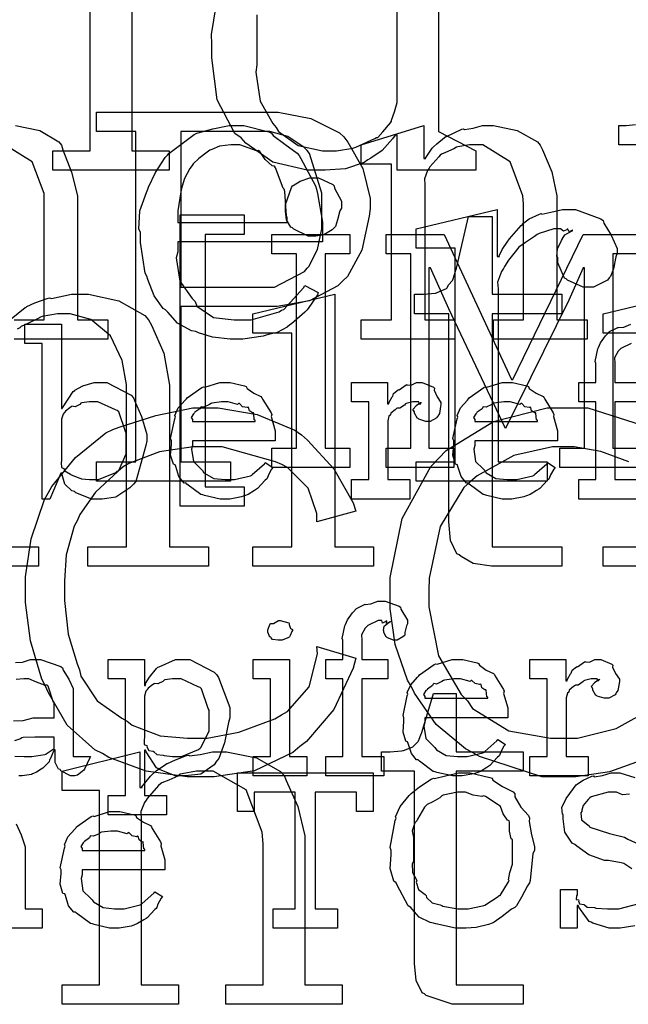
# Model space of a CAD drawing. Extents: x 0 to 8.5, y 0 to 11.
# Tile 305 of 379: x 3.5 to 3.9, y 7.8 to 8.5. Entities that reach past the tile are written whole.
import ezdxf

# ---------------------------------------------------------------- set-up
doc = ezdxf.new("R2010")
doc.units = 0
doc.layers.get('0').update_dxf_attribs({"linetype": 'CONTINUOUS'})

msp = doc.modelspace()

# ---------------------------------------------------------------- linework, layer by layer
at = {"color": 0}
for points in [[(3.78049, 8.65593), (3.78049, 8.41982), (3.80718, 8.40593), (3.80718, 8.39204), (3.75097, 8.39204), (3.75097, 8.41721), (3.74946, 8.41721), (3.74756, 8.41456), (3.74024, 8.40614), (3.73215, 8.40067), (3.72993, 8.39942), (3.72732, 8.39757), (3.71386, 8.39296), (3.69938, 8.39204), (3.69456, 8.39204), (3.69456, 8.39204), (3.68642, 8.39204), (3.66206, 8.39785), (3.64268, 8.4114), (3.63921, 8.41525), (3.63482, 8.41835), (3.62218, 8.44249), (3.61838, 8.47239), (3.61838, 8.48232), (3.618, 8.48904), (3.62304, 8.52012)], [(3.6505, 8.50325), (3.6505, 8.49729), (3.6505, 8.46733), (3.64979, 8.46218), (3.65289, 8.44146), (3.66206, 8.42546), (3.66439, 8.42264), (3.66596, 8.41965), (3.67996, 8.40978), (3.69738, 8.40593), (3.70324, 8.40593), (3.70324, 8.40593), (3.70757, 8.40593), (3.71913, 8.40793), (3.7206, 8.40831), (3.72125, 8.40858), (3.73486, 8.41471), (3.736, 8.41547), (3.73714, 8.41547), (3.74072, 8.4196), (3.74615, 8.42606), (3.74685, 8.42719), (3.7469, 8.42779), (3.74897, 8.43375), (3.75097, 8.4406), (3.75097, 8.44282), (3.75097, 8.52181)], [(3.56108, 8.50553), (3.56108, 8.40593), (3.58778, 8.40593), (3.58778, 8.39204), (3.50467, 8.39204), (3.50467, 8.40593), (3.53136, 8.40593), (3.53136, 8.50683)], [(3.47797, 8.4241), (3.49522, 8.42057), (3.5089, 8.41237), (3.51085, 8.41), (3.51172, 8.40653), (3.5179, 8.39074), (3.52235, 8.37364), (3.52235, 8.36789), (3.52235, 8.28521), (3.54406, 8.28521), (3.54406, 8.27132), (3.477, 8.27132)], [(3.9286, 8.41021), (3.9095, 8.41021), (3.9095, 8.4241), (3.91211, 8.4241), (3.91456, 8.4241), (3.92122, 8.42486)], [(3.477, 8.28521), (3.49849, 8.28521), (3.49849, 8.36789), (3.49849, 8.37543), (3.48975, 8.398), (3.47021, 8.41021)], [(3.9229, 8.17953), (3.86714, 8.17953), (3.86714, 8.19342), (3.88493, 8.19342), (3.88493, 8.32232), (3.88385, 8.32232), (3.87364, 8.2991), (3.82829, 8.20731), (3.78792, 8.29303), (3.77468, 8.32232), (3.7736, 8.32232), (3.7736, 8.19342), (3.79139, 8.19342), (3.79139, 8.17953), (3.743, 8.17953), (3.743, 8.19342), (3.743, 8.19342), (3.76058, 8.19342), (3.76058, 8.33231), (3.743, 8.33231), (3.743, 8.34619), (3.78444, 8.34619), (3.83263, 8.24246), (3.8335, 8.24246), (3.88385, 8.34619), (3.9229, 8.34619)], [(3.9229, 8.33231), (3.90511, 8.33231), (3.90511, 8.19342), (3.9229, 8.19342)], [(3.47487, 8.28592), (3.48475, 8.29383), (3.48594, 8.29443), (3.486, 8.29471), (3.49181, 8.29736), (3.50065, 8.30035), (3.50222, 8.30072), (3.50364, 8.30024), (3.51801, 8.30333), (3.52285, 8.30333), (3.53006, 8.30333), (3.55176, 8.29878), (3.57042, 8.28814), (3.57297, 8.2851), (3.57525, 8.28131), (3.58399, 8.26129), (3.58817, 8.23833), (3.58817, 8.23062), (3.58817, 8.12278), (3.61594, 8.12278), (3.61594, 8.10889), (3.52957, 8.10889), (3.52957, 8.12278), (3.55735, 8.12278), (3.55735, 8.23301), (3.55724, 8.23876), (3.55431, 8.25592), (3.54579, 8.27371), (3.53174, 8.28532), (3.51693, 8.28944), (3.51199, 8.28944), (3.50792, 8.28944), (3.49701, 8.28749), (3.49571, 8.28706), (3.4936, 8.28575), (3.48682, 8.28256), (3.48204, 8.28033), (3.48096, 8.27946), (3.47917, 8.27832)], [(3.92236, 8.15696), (3.88069, 8.15696), (3.88069, 8.17085), (3.88069, 8.17085), (3.89285, 8.17085), (3.89285, 8.2264), (3.88069, 8.2264), (3.88069, 8.24029), (3.89285, 8.24029), (3.89285, 8.25418), (3.89236, 8.25521), (3.89447, 8.26443), (3.89481, 8.26525), (3.89481, 8.26525), (3.89626, 8.26872), (3.89985, 8.27354), (3.90044, 8.27414), (3.90044, 8.27414), (3.90267, 8.27664), (3.9081, 8.27946), (3.9089, 8.27979), (3.90896, 8.27963), (3.91308, 8.27994), (3.91808, 8.28196)], [(3.91818, 8.26807), (3.91081, 8.26465), (3.91021, 8.26394), (3.90896, 8.26269), (3.90625, 8.25797), (3.90653, 8.25401), (3.90653, 8.25265), (3.90653, 8.24029), (3.92518, 8.24029)], [(3.92518, 8.2264), (3.90653, 8.2264), (3.90653, 8.17085), (3.92236, 8.17085)], [(3.92865, 7.97119), (3.90267, 7.96197), (3.87875, 7.95828), (3.87082, 7.95828), (3.85433, 7.95828), (3.80968, 7.97276), (3.80485, 7.97564), (3.79969, 7.97825), (3.77881, 7.99576), (3.76329, 8.01818), (3.76079, 8.02317), (3.75819, 8.02746), (3.7494, 8.053), (3.74582, 8.07835), (3.74582, 8.08675), (3.74582, 8.08675), (3.74582, 8.10081), (3.7545, 8.14296), (3.7749, 8.18018), (3.78076, 8.18614), (3.78597, 8.19168), (3.81988, 8.21246), (3.85824, 8.22217), (3.87104, 8.22217), (3.88732, 8.22217), (3.93132, 8.20806)], [(3.91661, 8.18349), (3.8966, 8.19103), (3.87756, 8.19439), (3.87125, 8.19439), (3.86199, 8.19439), (3.83421, 8.18815), (3.808, 8.17361), (3.80333, 8.16943), (3.7985, 8.1651), (3.78163, 8.13726), (3.77387, 8.10042), (3.7736, 8.09153), (3.7736, 8.09153), (3.7736, 8.07986), (3.78043, 8.04486), (3.79656, 8.01725), (3.80117, 8.01275), (3.80464, 8.00726), (3.83068, 7.99115), (3.86062, 7.98606), (3.87061, 7.98606), (3.87983, 7.98606), (3.90761, 7.99283), (3.93593, 8.00868)], [(3.46664, 8.12278), (3.49442, 8.12278), (3.49442, 8.10889), (3.40804, 8.10889)], [(3.47781, 8.03999), (3.48301, 8.04036), (3.48867, 8.04226), (3.49056, 8.04226), (3.49582, 8.04226), (3.51031, 8.03722), (3.51161, 8.03618), (3.51204, 8.03456), (3.51606, 8.02806), (3.51921, 8.02149), (3.51921, 8.01926), (3.51921, 7.97282), (3.53157, 7.97282), (3.53114, 7.9719), (3.52729, 7.96376), (3.52681, 7.96306), (3.52561, 7.96224), (3.52219, 7.95947), (3.5204, 7.95893), (3.51986, 7.95893), (3.51736, 7.95893), (3.51042, 7.96272), (3.50988, 7.96349), (3.50868, 7.96386), (3.50624, 7.96847), (3.5064, 7.97418), (3.5064, 7.97607), (3.5064, 7.9776), (3.50553, 7.9776), (3.50499, 7.97661), (3.50261, 7.97103), (3.50228, 7.97043), (3.50196, 7.96897), (3.49799, 7.965), (3.4975, 7.96457), (3.49636, 7.96386), (3.49294, 7.96164), (3.49083, 7.96072), (3.49013, 7.96044), (3.48926, 7.96007), (3.48258, 7.95893), (3.48036, 7.95893)], [(3.47651, 7.99832), (3.48335, 7.99869), (3.49067, 8.0006), (3.49317, 8.0006), (3.50553, 8.0006), (3.50553, 8.01101), (3.50521, 8.01156), (3.50136, 8.02311), (3.50054, 8.02382), (3.49869, 8.02382), (3.49289, 8.0261), (3.48753, 8.02838), (3.48579, 8.02838), (3.48378, 8.02838), (3.47835, 8.02783)], [(3.47754, 7.97299), (3.48406, 7.97282), (3.48622, 7.97282), (3.48622, 7.97282), (3.48964, 7.97282), (3.49892, 7.97428), (3.49989, 7.97456), (3.49983, 7.97472), (3.50553, 7.97851), (3.50553, 7.97976), (3.50553, 7.98671), (3.49468, 7.98671), (3.49164, 7.98671), (3.48335, 7.98639), (3.48253, 7.98628), (3.48144, 7.9854), (3.47715, 7.98406)], [(3.91862, 7.89258), (3.91292, 7.89643), (3.91118, 7.89675), (3.90207, 7.89849), (3.89925, 7.8986), (3.88797, 7.90246), (3.87939, 7.90875), (3.87799, 7.91), (3.87603, 7.91097), (3.87082, 7.91872), (3.86951, 7.92833), (3.86951, 7.93147), (3.86914, 7.93153), (3.86865, 7.93642), (3.87169, 7.94276), (3.87213, 7.94362), (3.8725, 7.94374), (3.8789, 7.95253), (3.87972, 7.95318), (3.87983, 7.95335), (3.8839, 7.95589), (3.89008, 7.95871), (3.89122, 7.95904), (3.89187, 7.95844), (3.89768, 7.95921), (3.90403, 7.96121), (3.90619, 7.96121), (3.9101, 7.96121), (3.92079, 7.95779)], [(3.9171, 7.94586), (3.91211, 7.94553), (3.90767, 7.94732), (3.90619, 7.94732), (3.90181, 7.94732), (3.8896, 7.94407), (3.88861, 7.94342), (3.88743, 7.94206), (3.88396, 7.93782), (3.88297, 7.93457), (3.88297, 7.93343), (3.88222, 7.93261), (3.88282, 7.92763), (3.88732, 7.92389), (3.88818, 7.92324), (3.88878, 7.92231), (3.90278, 7.91775), (3.90468, 7.91738), (3.91336, 7.91521), (3.91581, 7.91379), (3.93517, 7.905)], [(3.4784, 7.92475), (3.48193, 7.91689), (3.48486, 7.90831), (3.48486, 7.90543), (3.48486, 7.86399), (3.49701, 7.86399), (3.49701, 7.8501), (3.45882, 7.8501)], [(3.9209, 7.85189), (3.91032, 7.8501), (3.90685, 7.8501), (3.90685, 7.8501), (3.90256, 7.8501), (3.89079, 7.85374), (3.88971, 7.85444), (3.88824, 7.85488), (3.88081, 7.86518), (3.88037, 7.86638), (3.8795, 7.86638), (3.8795, 7.8501), (3.86757, 7.8501), (3.86757, 7.87787), (3.8795, 7.87787), (3.8795, 7.87397), (3.87907, 7.87332), (3.87879, 7.87067), (3.88058, 7.87039), (3.88081, 7.87007), (3.88053, 7.86974), (3.88129, 7.86762), (3.88444, 7.86708), (3.88493, 7.86681), (3.88493, 7.86681), (3.88667, 7.86524), (3.89193, 7.86481), (3.89274, 7.86464), (3.8929, 7.86447), (3.90136, 7.86399), (3.90424, 7.86399), (3.90944, 7.86399), (3.92399, 7.86778)]]:
    msp.add_lwpolyline(points, dxfattribs=at)
for points in [[(3.53581, 8.18354), (3.56401, 8.18354), (3.56401, 8.41965), (3.53581, 8.41965), (3.53581, 8.43354), (3.65799, 8.43354), (3.66575, 8.43354), (3.68907, 8.42914), (3.70953, 8.41889), (3.71268, 8.41596), (3.71556, 8.41222), (3.7264, 8.39324), (3.73156, 8.3719), (3.73156, 8.36475), (3.73085, 8.35915), (3.72564, 8.33501), (3.71528, 8.31597), (3.71203, 8.31287), (3.70856, 8.30951), (3.68826, 8.29867), (3.66504, 8.29465), (3.65733, 8.29465), (3.59614, 8.29465), (3.59614, 8.18354), (3.63172, 8.18354), (3.63172, 8.16965), (3.53581, 8.16965), (3.53581, 8.18354)], [(3.63564, 8.27132), (3.6314, 8.27132), (3.61887, 8.27268), (3.60889, 8.27587), (3.60678, 8.27675), (3.60374, 8.27724), (3.59369, 8.28276), (3.58675, 8.29053), (3.58529, 8.29215), (3.58356, 8.29324), (3.57715, 8.30231), (3.5726, 8.31392), (3.57183, 8.31625), (3.57075, 8.31836), (3.56728, 8.34039), (3.56728, 8.34771), (3.56619, 8.34999), (3.56694, 8.36301), (3.57161, 8.37625), (3.57249, 8.37853), (3.57297, 8.38004), (3.57801, 8.3904), (3.58507, 8.40115), (3.58658, 8.40283), (3.58768, 8.40403), (3.60558, 8.41758), (3.60764, 8.41846), (3.60867, 8.41872), (3.61893, 8.42165), (3.63064, 8.4241), (3.63456, 8.4241), (3.64117, 8.4241), (3.65907, 8.41943), (3.66103, 8.41846), (3.66217, 8.41683), (3.67057, 8.41064), (3.67942, 8.40435), (3.68078, 8.40261), (3.68197, 8.40044), (3.69239, 8.38092), (3.69314, 8.37853), (3.69385, 8.37537), (3.69749, 8.35482), (3.69749, 8.34793), (3.69749, 8.34076), (3.59397, 8.34076), (3.59397, 8.33382), (3.59293, 8.32949), (3.59554, 8.31278), (3.60428, 8.3004), (3.60633, 8.29824), (3.60753, 8.29497), (3.61942, 8.28683), (3.63433, 8.28521), (3.63932, 8.28521), (3.64654, 8.28521), (3.66639, 8.29085), (3.66818, 8.29194), (3.66971, 8.29254), (3.68386, 8.30794), (3.6849, 8.30974), (3.69444, 8.30453), (3.69385, 8.30306), (3.68728, 8.29318), (3.68642, 8.29215), (3.68494, 8.29058), (3.67524, 8.28228), (3.67404, 8.28153), (3.6721, 8.27994), (3.6651, 8.27615), (3.65875, 8.27463), (3.65712, 8.27414), (3.65506, 8.27344), (3.64046, 8.27132), (3.63564, 8.27132)], [(3.7251, 8.28521), (3.74681, 8.28521), (3.74681, 8.39632), (3.7251, 8.39632), (3.7251, 8.41021), (3.77001, 8.4241), (3.77001, 8.40044), (3.77132, 8.40044), (3.77115, 8.40076), (3.77593, 8.40782), (3.77653, 8.40847), (3.77653, 8.40847), (3.77929, 8.41103), (3.78472, 8.41553), (3.78564, 8.41607), (3.78608, 8.41618), (3.79704, 8.42139), (3.79824, 8.42171), (3.7991, 8.42117), (3.80533, 8.4221), (3.81201, 8.4241), (3.81429, 8.4241), (3.81988, 8.4241), (3.83669, 8.42057), (3.85118, 8.41237), (3.85314, 8.41), (3.85482, 8.40657), (3.8616, 8.3909), (3.86507, 8.37381), (3.86507, 8.36811), (3.86507, 8.28521), (3.88678, 8.28521), (3.88678, 8.27132), (3.81972, 8.27132), (3.81972, 8.28521), (3.84119, 8.28521), (3.84119, 8.36789), (3.84071, 8.37386), (3.8316, 8.398), (3.81222, 8.41021), (3.80583, 8.41021), (3.80268, 8.41021), (3.79428, 8.40881), (3.79324, 8.40847), (3.79139, 8.40739), (3.78554, 8.40468), (3.78256, 8.40349), (3.78174, 8.40283), (3.78076, 8.40169), (3.77419, 8.39447), (3.77371, 8.3935), (3.77262, 8.39182), (3.77046, 8.38601), (3.77067, 8.38172), (3.77067, 8.38026), (3.77067, 8.28521), (3.79215, 8.28521), (3.79215, 8.27132), (3.7251, 8.27132), (3.7251, 8.28521)], [(3.59614, 8.30854), (3.65539, 8.30854), (3.66314, 8.30854), (3.68463, 8.31976), (3.68642, 8.322), (3.68778, 8.32314), (3.69379, 8.33529), (3.69706, 8.3501), (3.69706, 8.35499), (3.69706, 8.37321), (3.69694, 8.37571), (3.68815, 8.40397), (3.68642, 8.40619), (3.68425, 8.40842), (3.67275, 8.41624), (3.65972, 8.41965), (3.65539, 8.41965), (3.59614, 8.41965), (3.59614, 8.30854)], [(3.59397, 8.35465), (3.67231, 8.35465), (3.67231, 8.35792), (3.67171, 8.35949), (3.67046, 8.37696), (3.67014, 8.37853), (3.66938, 8.37929), (3.66396, 8.39388), (3.66319, 8.39501), (3.66146, 8.39518), (3.65653, 8.39979), (3.65267, 8.40543), (3.65147, 8.40608), (3.65028, 8.40597), (3.63846, 8.41021), (3.63456, 8.41021), (3.63183, 8.41021), (3.62375, 8.40924), (3.61822, 8.40696), (3.61697, 8.40631), (3.61507, 8.40489), (3.60906, 8.4005), (3.60504, 8.39665), (3.60417, 8.39546), (3.60265, 8.39328), (3.59874, 8.38624), (3.597, 8.38058), (3.59657, 8.37896), (3.59608, 8.37657), (3.59397, 8.36307), (3.59397, 8.35856), (3.59397, 8.35465)], [(3.69086, 8.345), (3.68718, 8.345), (3.67692, 8.34987), (3.67611, 8.35086), (3.67481, 8.35135), (3.67165, 8.35661), (3.67111, 8.3629), (3.67111, 8.36496), (3.67111, 8.36669), (3.67106, 8.36746), (3.67524, 8.37983), (3.67611, 8.38081), (3.67649, 8.38112), (3.68158, 8.38422), (3.68853, 8.38667), (3.69086, 8.38667), (3.69461, 8.38667), (3.70497, 8.38178), (3.70583, 8.38081), (3.70606, 8.37918), (3.71104, 8.36985), (3.71104, 8.36669), (3.71104, 8.36496), (3.70996, 8.36313), (3.70811, 8.35656), (3.70671, 8.35183), (3.70583, 8.35086), (3.70432, 8.34939), (3.69851, 8.34576), (3.69276, 8.345), (3.69086, 8.345)], [(3.76449, 8.18354), (3.79226, 8.18354), (3.79226, 8.33632), (3.76449, 8.33632), (3.76449, 8.35021), (3.82243, 8.3641), (3.82243, 8.33046), (3.82417, 8.33046), (3.82383, 8.33083), (3.82596, 8.3355), (3.83003, 8.34142), (3.83068, 8.34239), (3.83122, 8.34293), (3.83946, 8.35249), (3.84044, 8.35325), (3.84044, 8.35385), (3.84526, 8.35732), (3.8526, 8.36063), (3.85389, 8.36106), (3.85428, 8.36068), (3.86089, 8.36199), (3.86914, 8.3641), (3.8719, 8.3641), (3.87847, 8.3641), (3.89654, 8.35742), (3.89817, 8.35607), (3.89871, 8.35428), (3.90397, 8.34554), (3.90815, 8.33604), (3.90815, 8.33285), (3.90733, 8.33014), (3.90549, 8.32146), (3.90343, 8.31614), (3.9025, 8.31506), (3.90121, 8.31342), (3.89128, 8.30854), (3.88797, 8.30854), (3.8839, 8.30854), (3.87267, 8.31342), (3.87169, 8.3144), (3.87061, 8.31489), (3.86583, 8.32596), (3.86583, 8.32958), (3.86507, 8.33035), (3.86546, 8.33594), (3.86833, 8.34179), (3.86887, 8.34261), (3.86876, 8.34267), (3.87082, 8.34597), (3.87554, 8.34858), (3.87625, 8.34868), (3.87625, 8.34933), (3.87587, 8.34885), (3.87386, 8.3481), (3.87289, 8.34999), (3.87256, 8.34999), (3.87229, 8.34944), (3.86979, 8.34847), (3.86762, 8.35021), (3.86692, 8.35021), (3.86296, 8.35021), (3.85238, 8.34679), (3.85107, 8.34608), (3.84907, 8.34462), (3.84261, 8.34039), (3.838, 8.33697), (3.83697, 8.33589), (3.83535, 8.33382), (3.8304, 8.32764), (3.82764, 8.32314), (3.82699, 8.32178), (3.82553, 8.31961), (3.8226, 8.31213), (3.82308, 8.30735), (3.82308, 8.30572), (3.82308, 8.18354), (3.85824, 8.18354), (3.85824, 8.16965), (3.76449, 8.16965), (3.76449, 8.18354)], [(3.5956, 8.36008), (3.64139, 8.36008), (3.64139, 8.34619), (3.61361, 8.34619), (3.61361, 8.16564), (3.64139, 8.16564), (3.64139, 8.15175), (3.5956, 8.15175), (3.5956, 8.36008)], [(3.82286, 8.10889), (3.81842, 8.10889), (3.80518, 8.11094), (3.79656, 8.11578), (3.79531, 8.11714), (3.79351, 8.11783), (3.7889, 8.12722), (3.78792, 8.14068), (3.78792, 8.14512), (3.78792, 8.28944), (3.76318, 8.28944), (3.76318, 8.30333), (3.76665, 8.30333), (3.76975, 8.30333), (3.77826, 8.30425), (3.77903, 8.30442), (3.77946, 8.30458), (3.78614, 8.30757), (3.78662, 8.30789), (3.78662, 8.30789), (3.78754, 8.31), (3.79053, 8.31321), (3.79075, 8.31375), (3.79075, 8.31375), (3.79313, 8.32124), (3.79335, 8.322), (3.80181, 8.35889), (3.81874, 8.35889), (3.81874, 8.30333), (3.86865, 8.30333), (3.86865, 8.28944), (3.81874, 8.28944), (3.81874, 8.12278), (3.86865, 8.12278), (3.86865, 8.10889), (3.86654, 8.10889), (3.86176, 8.10889), (3.86019, 8.10889), (3.85736, 8.10889), (3.85101, 8.10889), (3.8489, 8.10889), (3.84565, 8.10889), (3.83832, 8.10889), (3.83589, 8.10889), (3.83263, 8.10889), (3.82531, 8.10889), (3.82286, 8.10889)], [(3.66135, 8.19342), (3.67893, 8.19342), (3.67893, 8.33231), (3.66135, 8.33231), (3.66135, 8.34619), (3.71712, 8.34619), (3.71712, 8.33231), (3.69933, 8.33231), (3.69933, 8.19342), (3.71712, 8.19342), (3.71712, 8.17953), (3.66135, 8.17953), (3.66135, 8.19342)], [(3.64768, 8.12278), (3.67546, 8.12278), (3.67546, 8.27556), (3.64768, 8.27556), (3.64768, 8.28944), (3.70628, 8.30333), (3.70628, 8.12278), (3.73406, 8.12278), (3.73406, 8.10889), (3.64768, 8.10889), (3.64768, 8.12278)], [(3.89817, 8.12278), (3.92594, 8.12278), (3.92594, 8.27556), (3.89817, 8.27556), (3.89817, 8.28944), (3.95676, 8.30333), (3.95676, 8.12278), (3.98454, 8.12278), (3.98454, 8.10889), (3.89817, 8.10889), (3.89817, 8.12278)], [(3.53678, 8.15696), (3.53261, 8.15696), (3.52111, 8.16151), (3.52007, 8.16237), (3.51812, 8.16282), (3.51313, 8.16769), (3.51139, 8.17415), (3.51096, 8.1754), (3.51031, 8.1754), (3.5025, 8.15696), (3.49707, 8.15696), (3.49707, 8.26807), (3.48469, 8.26807), (3.48469, 8.28196), (3.51074, 8.28196), (3.51074, 8.22162), (3.51139, 8.22162), (3.51161, 8.22217), (3.51926, 8.23378), (3.52029, 8.23465), (3.52035, 8.23492), (3.52604, 8.23785), (3.53407, 8.24029), (3.53678, 8.24029), (3.54318, 8.24029), (3.56076, 8.23128), (3.56239, 8.22944), (3.56293, 8.22743), (3.56799, 8.21604), (3.57194, 8.20301), (3.57194, 8.19863), (3.57124, 8.19526), (3.56396, 8.16943), (3.56239, 8.16758), (3.55974, 8.16493), (3.54964, 8.15831), (3.53999, 8.15696), (3.53678, 8.15696)], [(3.62836, 8.15696), (3.62424, 8.15696), (3.61307, 8.1595), (3.61187, 8.16), (3.61046, 8.16026), (3.60053, 8.16758), (3.59972, 8.16846), (3.59853, 8.1684), (3.59478, 8.17301), (3.59256, 8.18024), (3.59212, 8.18147), (3.59088, 8.18186), (3.58886, 8.18837), (3.58951, 8.19607), (3.58951, 8.19863), (3.58886, 8.20019), (3.59185, 8.21431), (3.59233, 8.21556), (3.5919, 8.21658), (3.59435, 8.22222), (3.59928, 8.22771), (3.60015, 8.22857), (3.60064, 8.22933), (3.61111, 8.23676), (3.61231, 8.23725), (3.61328, 8.23687), (3.62408, 8.24029), (3.62771, 8.24029), (3.63151, 8.24029), (3.64176, 8.23796), (3.6429, 8.23747), (3.64356, 8.23611), (3.64839, 8.23269), (3.65343, 8.23031), (3.65419, 8.22944), (3.65468, 8.22835), (3.66069, 8.21869), (3.66114, 8.2175), (3.66075, 8.21593), (3.66374, 8.20574), (3.66374, 8.20231), (3.66374, 8.19863), (3.60449, 8.19863), (3.60449, 8.19515), (3.60379, 8.19254), (3.60514, 8.18375), (3.61046, 8.17844), (3.61165, 8.17736), (3.61268, 8.17572), (3.61968, 8.17165), (3.62782, 8.17085), (3.63053, 8.17085), (3.63465, 8.17085), (3.646, 8.17356), (3.64703, 8.1741), (3.64725, 8.17443), (3.65597, 8.18212), (3.65657, 8.183), (3.662, 8.17953), (3.66103, 8.17833), (3.65875, 8.17415), (3.65788, 8.17171), (3.65744, 8.17106), (3.65647, 8.17036), (3.65099, 8.16444), (3.65028, 8.1639), (3.64876, 8.16297), (3.64421, 8.16026), (3.6416, 8.15924), (3.64074, 8.1589), (3.63954, 8.15842), (3.63113, 8.15696), (3.62836, 8.15696)], [(3.71815, 8.17085), (3.73053, 8.17085), (3.73053, 8.2264), (3.71815, 8.2264), (3.71815, 8.24029), (3.74397, 8.24029), (3.74397, 8.2251), (3.74485, 8.2251), (3.74485, 8.2251), (3.74517, 8.22629), (3.74735, 8.23008), (3.74767, 8.23053), (3.74767, 8.23053), (3.74837, 8.23253), (3.75157, 8.23497), (3.75201, 8.23529), (3.75228, 8.23503), (3.75732, 8.23856), (3.75786, 8.23876), (3.75786, 8.23867), (3.76079, 8.23839), (3.7646, 8.24029), (3.7659, 8.24029), (3.76882, 8.24029), (3.77686, 8.23687), (3.77761, 8.23617), (3.77735, 8.23481), (3.77946, 8.23014), (3.78217, 8.22607), (3.78217, 8.22467), (3.78196, 8.22304), (3.78114, 8.2181), (3.78, 8.21631), (3.77957, 8.21576), (3.77914, 8.21496), (3.77458, 8.21251), (3.77306, 8.21251), (3.77126, 8.21251), (3.76633, 8.21414), (3.7659, 8.21446), (3.7654, 8.21463), (3.76329, 8.21826), (3.76329, 8.21946), (3.76303, 8.21946), (3.76215, 8.22108), (3.76438, 8.22358), (3.7646, 8.22379), (3.76454, 8.22379), (3.76449, 8.22379), (3.76753, 8.22592), (3.76785, 8.22597), (3.76785, 8.22618), (3.76774, 8.22581), (3.76676, 8.22467), (3.76628, 8.2264), (3.76611, 8.2264), (3.76551, 8.2264), (3.76417, 8.2264), (3.76372, 8.2264), (3.76199, 8.2264), (3.75732, 8.22532), (3.75678, 8.2251), (3.75603, 8.22418), (3.75276, 8.222), (3.75087, 8.22194), (3.75049, 8.22162), (3.7494, 8.22086), (3.74631, 8.21832), (3.7461, 8.21718), (3.74593, 8.21685), (3.74501, 8.21615), (3.74419, 8.21278), (3.74419, 8.21164), (3.74419, 8.17085), (3.75982, 8.17085), (3.75982, 8.15696), (3.71815, 8.15696), (3.71815, 8.17085)], [(3.83018, 8.15696), (3.82607, 8.15696), (3.81489, 8.1595), (3.81369, 8.16), (3.81228, 8.16026), (3.80236, 8.16758), (3.80154, 8.16846), (3.80035, 8.1684), (3.7966, 8.17301), (3.79438, 8.18024), (3.79394, 8.18147), (3.79269, 8.18186), (3.79069, 8.18837), (3.79135, 8.19607), (3.79135, 8.19863), (3.79069, 8.20019), (3.79368, 8.21431), (3.79417, 8.21556), (3.79372, 8.21658), (3.79617, 8.22222), (3.80111, 8.22771), (3.80197, 8.22857), (3.80246, 8.22933), (3.81293, 8.23676), (3.81413, 8.23725), (3.81511, 8.23687), (3.8259, 8.24029), (3.82954, 8.24029), (3.83333, 8.24029), (3.84358, 8.23796), (3.84472, 8.23747), (3.84538, 8.23611), (3.85021, 8.23269), (3.85525, 8.23031), (3.85601, 8.22944), (3.8565, 8.22835), (3.86253, 8.21869), (3.86296, 8.2175), (3.86257, 8.21593), (3.86556, 8.20574), (3.86556, 8.20231), (3.86556, 8.19863), (3.80632, 8.19863), (3.80632, 8.19515), (3.80561, 8.19254), (3.80697, 8.18375), (3.81228, 8.17844), (3.81347, 8.17736), (3.81451, 8.17572), (3.8215, 8.17165), (3.82964, 8.17085), (3.83236, 8.17085), (3.83649, 8.17085), (3.84782, 8.17356), (3.84885, 8.1741), (3.84907, 8.17443), (3.85781, 8.18212), (3.8584, 8.183), (3.86382, 8.17953), (3.86285, 8.17833), (3.86057, 8.17415), (3.85969, 8.17171), (3.85926, 8.17106), (3.85829, 8.17036), (3.85281, 8.16444), (3.85211, 8.1639), (3.85058, 8.16297), (3.84603, 8.16026), (3.84343, 8.15924), (3.84256, 8.1589), (3.84136, 8.15842), (3.83296, 8.15696), (3.83018, 8.15696)], [(3.53267, 8.17085), (3.53717, 8.17085), (3.54958, 8.17594), (3.55067, 8.17692), (3.55171, 8.17746), (3.55718, 8.18929), (3.55718, 8.19319), (3.55718, 8.20404), (3.55658, 8.20529), (3.55176, 8.21935), (3.55067, 8.22032), (3.54953, 8.22071), (3.53683, 8.2264), (3.53267, 8.2264), (3.53065, 8.2264), (3.52528, 8.22569), (3.52462, 8.22553), (3.52399, 8.22461), (3.52061, 8.22282), (3.51818, 8.22325), (3.51768, 8.22293), (3.51671, 8.22211), (3.51372, 8.21967), (3.51292, 8.21892), (3.51269, 8.21858), (3.51199, 8.21772), (3.51074, 8.21414), (3.51074, 8.21294), (3.51074, 8.18431), (3.51058, 8.18317), (3.5109, 8.17953), (3.51238, 8.17882), (3.51269, 8.17844), (3.51264, 8.17746), (3.51714, 8.17464), (3.51768, 8.17432), (3.51768, 8.17432), (3.52399, 8.17188), (3.52462, 8.17171), (3.52513, 8.1715), (3.53076, 8.17085), (3.53267, 8.17085)], [(3.60449, 8.21251), (3.64942, 8.21251), (3.64942, 8.21337), (3.64865, 8.21365), (3.64833, 8.21821), (3.64811, 8.21858), (3.6474, 8.21853), (3.64524, 8.22006), (3.64464, 8.22244), (3.64421, 8.22271), (3.6435, 8.22233), (3.64035, 8.22299), (3.63813, 8.22521), (3.63747, 8.22532), (3.63678, 8.22444), (3.62993, 8.2264), (3.62771, 8.2264), (3.62522, 8.2264), (3.61843, 8.22553), (3.61774, 8.22532), (3.61664, 8.22444), (3.61268, 8.22265), (3.61079, 8.22299), (3.61035, 8.22271), (3.60981, 8.22157), (3.60622, 8.21903), (3.60601, 8.21858), (3.60525, 8.21799), (3.60357, 8.21533), (3.60449, 8.21386), (3.60449, 8.21337), (3.60449, 8.21251)], [(3.80632, 8.21251), (3.85124, 8.21251), (3.85124, 8.21337), (3.85047, 8.21365), (3.85015, 8.21821), (3.84993, 8.21858), (3.84924, 8.21853), (3.84706, 8.22006), (3.84646, 8.22244), (3.84603, 8.22271), (3.84532, 8.22233), (3.84218, 8.22299), (3.83996, 8.22521), (3.83931, 8.22532), (3.8386, 8.22444), (3.83176, 8.2264), (3.82954, 8.2264), (3.82704, 8.2264), (3.82026, 8.22553), (3.81956, 8.22532), (3.81847, 8.22444), (3.81451, 8.22265), (3.81261, 8.22299), (3.81218, 8.22271), (3.81164, 8.22157), (3.80806, 8.21903), (3.80783, 8.21858), (3.80707, 8.21799), (3.80539, 8.21533), (3.80632, 8.21386), (3.80632, 8.21337), (3.80632, 8.21251)], [(3.69347, 8.0516), (3.72125, 8.04312), (3.7194, 8.03614), (3.70568, 8.00646), (3.68608, 7.98361), (3.68132, 7.97999), (3.67632, 7.97575), (3.64893, 7.96272), (3.62011, 7.95828), (3.61057, 7.95828), (3.60075, 7.95828), (3.57129, 7.96246), (3.54476, 7.97222), (3.54025, 7.97499), (3.53461, 7.9776), (3.51481, 7.99522), (3.50157, 8.01833), (3.49924, 8.0236), (3.49685, 8.0281), (3.48861, 8.0555), (3.48514, 8.08301), (3.48514, 8.09218), (3.48514, 8.10124), (3.48921, 8.12842), (3.49869, 8.15674), (3.50142, 8.16163), (3.5039, 8.16585), (3.52078, 8.18664), (3.54264, 8.20421), (3.54764, 8.20676), (3.55203, 8.20833), (3.57818, 8.21679), (3.60471, 8.22217), (3.61361, 8.22217), (3.62289, 8.22217), (3.65082, 8.21733), (3.67774, 8.20611), (3.6824, 8.20285), (3.68679, 8.19894), (3.70562, 8.17854), (3.7194, 8.15424), (3.72125, 8.14839), (3.69347, 8.14057), (3.69347, 8.14665), (3.68712, 8.16471), (3.67247, 8.17947), (3.66829, 8.18158), (3.66385, 8.18365), (3.62565, 8.19439), (3.61296, 8.19439), (3.60493, 8.19439), (3.58083, 8.19081), (3.55892, 8.18246), (3.55501, 8.18007), (3.55111, 8.1766), (3.5351, 8.16178), (3.52382, 8.14589), (3.52225, 8.14188), (3.51992, 8.13764), (3.51406, 8.11708), (3.51292, 8.09858), (3.51292, 8.09239), (3.51292, 8.08442), (3.51557, 8.06039), (3.52192, 8.03901), (3.52376, 8.03489), (3.52468, 8.03022), (3.5364, 8.01258), (3.55399, 8.00028), (3.55783, 7.99821), (3.56136, 7.99517), (3.58132, 7.98757), (3.60097, 7.98606), (3.60753, 7.98606), (3.61501, 7.98606), (3.63758, 7.99018), (3.66342, 7.99983), (3.66808, 8.00256), (3.67247, 8.0051), (3.68799, 8.02274), (3.69385, 8.04617), (3.69347, 8.0516)], [(3.69976, 7.97282), (3.71192, 7.97282), (3.71192, 8.02838), (3.69976, 8.02838), (3.69976, 8.04226), (3.71192, 8.04226), (3.71192, 8.05615), (3.71143, 8.05718), (3.71354, 8.0664), (3.71386, 8.06722), (3.71386, 8.06722), (3.71533, 8.07069), (3.71892, 8.07553), (3.71951, 8.07611), (3.71951, 8.07611), (3.72174, 8.07861), (3.72715, 8.08143), (3.72797, 8.08176), (3.72803, 8.0816), (3.73215, 8.08192), (3.73714, 8.08393), (3.73882, 8.08393), (3.7424, 8.08393), (3.75228, 8.08035), (3.75315, 8.07958), (3.75353, 8.07813), (3.75836, 8.07032), (3.75836, 8.06765), (3.75765, 8.06625), (3.7564, 8.06153), (3.75624, 8.05963), (3.75597, 8.05919), (3.75489, 8.05843), (3.75097, 8.05615), (3.74968, 8.05615), (3.74815, 8.05615), (3.74397, 8.05778), (3.7436, 8.05811), (3.74289, 8.05821), (3.74143, 8.06174), (3.74143, 8.06287), (3.74121, 8.06299), (3.7416, 8.06603), (3.74522, 8.06896), (3.74599, 8.06917), (3.74599, 8.06939), (3.74539, 8.06896), (3.74322, 8.06808), (3.74338, 8.06982), (3.74338, 8.06982), (3.74283, 8.06928), (3.7405, 8.06831), (3.74001, 8.07004), (3.7399, 8.07004), (3.73725, 8.07004), (3.72987, 8.06663), (3.72928, 8.06592), (3.72803, 8.06467), (3.72532, 8.05994), (3.72558, 8.05599), (3.72558, 8.05464), (3.72558, 8.04226), (3.74425, 8.04226), (3.74425, 8.02838), (3.72558, 8.02838), (3.72558, 7.97282), (3.74143, 7.97282), (3.74143, 7.95893), (3.69976, 7.95893), (3.69976, 7.97282)], [(3.66721, 8.05615), (3.66581, 8.05615), (3.66162, 8.05664), (3.66081, 8.05783), (3.66049, 8.05811), (3.65972, 8.05826), (3.65831, 8.06174), (3.65831, 8.06287), (3.65831, 8.06332), (3.65831, 8.06332), (3.6601, 8.06776), (3.66049, 8.06808), (3.66049, 8.06808), (3.66243, 8.06808), (3.66601, 8.07004), (3.66721, 8.07004), (3.66721, 8.07004), (3.67333, 8.06842), (3.67372, 8.06808), (3.67361, 8.06722), (3.67469, 8.0644), (3.67611, 8.06358), (3.67611, 8.06332), (3.67611, 8.06287), (3.67557, 8.06213), (3.67437, 8.05946), (3.67393, 8.05832), (3.67372, 8.05811), (3.67279, 8.05761), (3.66857, 8.05615), (3.66721, 8.05615)], [(3.54422, 7.94504), (3.55658, 7.94504), (3.55658, 8.02838), (3.54422, 8.02838), (3.54422, 8.04226), (3.57026, 8.04226), (3.57026, 8.0236), (3.5709, 8.0236), (3.5709, 8.02513), (3.57379, 8.02951), (3.57878, 8.03575), (3.57981, 8.03663), (3.58074, 8.03689), (3.59224, 8.04226), (3.59608, 8.04226), (3.60249, 8.04226), (3.62007, 8.03326), (3.62169, 8.03142), (3.62321, 8.0294), (3.63124, 8.00782), (3.63124, 8.0006), (3.63037, 7.99724), (3.6275, 7.98275), (3.62326, 7.9714), (3.62169, 7.96957), (3.62001, 7.9669), (3.61035, 7.96029), (3.59961, 7.95893), (3.59608, 7.95893), (3.59201, 7.95893), (3.58083, 7.96349), (3.57981, 7.96436), (3.57872, 7.96485), (3.57135, 7.97613), (3.5709, 7.97737), (3.57026, 7.97737), (3.57026, 7.94504), (3.58589, 7.94504), (3.58589, 7.93115), (3.54422, 7.93115), (3.54422, 7.94504)], [(3.64789, 7.97282), (3.66026, 7.97282), (3.66026, 8.02838), (3.64789, 8.02838), (3.64789, 8.04226), (3.67393, 8.04226), (3.67393, 7.97282), (3.68631, 7.97282), (3.68631, 7.95893), (3.64789, 7.95893), (3.64789, 7.97282)], [(3.7946, 7.95893), (3.79047, 7.95893), (3.77929, 7.96149), (3.7781, 7.96197), (3.77669, 7.96224), (3.76676, 7.96957), (3.76594, 7.97043), (3.76476, 7.97038), (3.76101, 7.97499), (3.75879, 7.98221), (3.75836, 7.98346), (3.75711, 7.98383), (3.7551, 7.99035), (3.75575, 7.99804), (3.75575, 8.0006), (3.7551, 8.00217), (3.75808, 8.01628), (3.75857, 8.01753), (3.75814, 8.01856), (3.76058, 8.02419), (3.76551, 8.02968), (3.76639, 8.03054), (3.76687, 8.03131), (3.77735, 8.03874), (3.77854, 8.03922), (3.77951, 8.03885), (3.79031, 8.04226), (3.79394, 8.04226), (3.79775, 8.04226), (3.808, 8.03993), (3.80914, 8.03944), (3.80979, 8.03808), (3.81461, 8.03467), (3.81967, 8.03228), (3.82042, 8.03142), (3.8209, 8.03033), (3.82693, 8.02067), (3.82736, 8.01947), (3.82699, 8.0179), (3.82997, 8.00771), (3.82997, 8.00429), (3.82997, 8.0006), (3.77072, 8.0006), (3.77072, 7.99713), (3.77001, 7.99451), (3.77138, 7.98574), (3.77669, 7.98042), (3.77789, 7.97933), (3.77892, 7.97771), (3.78592, 7.97364), (3.79406, 7.97282), (3.79676, 7.97282), (3.80089, 7.97282), (3.81222, 7.97553), (3.81326, 7.97607), (3.81347, 7.9764), (3.82221, 7.9841), (3.82281, 7.98497), (3.82824, 7.9815), (3.82726, 7.98031), (3.82497, 7.97613), (3.82411, 7.97368), (3.82368, 7.97304), (3.82269, 7.97233), (3.81722, 7.96642), (3.81651, 7.96588), (3.815, 7.96496), (3.81044, 7.96224), (3.80783, 7.96121), (3.80697, 7.96089), (3.80578, 7.96039), (3.79736, 7.95893), (3.7946, 7.95893)], [(3.84576, 7.97282), (3.85813, 7.97282), (3.85813, 8.02838), (3.84576, 8.02838), (3.84576, 8.04226), (3.87158, 8.04226), (3.87158, 8.02707), (3.87244, 8.02707), (3.87244, 8.02707), (3.87278, 8.02826), (3.87494, 8.03207), (3.87528, 8.0325), (3.87528, 8.0325), (3.87597, 8.0345), (3.87918, 8.03694), (3.87961, 8.03728), (3.87989, 8.037), (3.88493, 8.04053), (3.88547, 8.04075), (3.88547, 8.04064), (3.8884, 8.04036), (3.89219, 8.04226), (3.8935, 8.04226), (3.89643, 8.04226), (3.90446, 8.03885), (3.90522, 8.03814), (3.90494, 8.03678), (3.90707, 8.03212), (3.90978, 8.02806), (3.90978, 8.02664), (3.90956, 8.02501), (3.90875, 8.02007), (3.90761, 8.01828), (3.90717, 8.01774), (3.90674, 8.01693), (3.90218, 8.01449), (3.90067, 8.01449), (3.89887, 8.01449), (3.89393, 8.01611), (3.8935, 8.01644), (3.89301, 8.0166), (3.8909, 8.02024), (3.8909, 8.02143), (3.89063, 8.02143), (3.88976, 8.02306), (3.89199, 8.02556), (3.89219, 8.02576), (3.89214, 8.02576), (3.89208, 8.02576), (3.89513, 8.02789), (3.89546, 8.02794), (3.89546, 8.02815), (3.89535, 8.02778), (3.89437, 8.02664), (3.89388, 8.02838), (3.89372, 8.02838), (3.89312, 8.02838), (3.89176, 8.02838), (3.89133, 8.02838), (3.8896, 8.02838), (3.88493, 8.02729), (3.88439, 8.02707), (3.88363, 8.02615), (3.88037, 8.02399), (3.87847, 8.02393), (3.8781, 8.0236), (3.87701, 8.02285), (3.87392, 8.02029), (3.87369, 8.01915), (3.87354, 8.01882), (3.87261, 8.01812), (3.87181, 8.01476), (3.87181, 8.01361), (3.87181, 7.97282), (3.88743, 7.97282), (3.88743, 7.95893), (3.84576, 7.95893), (3.84576, 7.97282)], [(3.59218, 7.97282), (3.59663, 7.97282), (3.60889, 7.97792), (3.60997, 7.97889), (3.61079, 7.97944), (3.61649, 7.99126), (3.61649, 7.99517), (3.61649, 8.00603), (3.61567, 8.00726), (3.61106, 8.02132), (3.60997, 8.02229), (3.60867, 8.02268), (3.59631, 8.02838), (3.59218, 8.02838), (3.59017, 8.02838), (3.58479, 8.02767), (3.58415, 8.0275), (3.58333, 8.02658), (3.57975, 8.02479), (3.57747, 8.02518), (3.57699, 8.0249), (3.5759, 8.02408), (3.57269, 8.02165), (3.57215, 8.02083), (3.572, 8.02056), (3.57113, 8.01969), (3.57026, 8.01611), (3.57026, 8.01492), (3.57026, 7.98628), (3.56993, 7.98519), (3.57004, 7.9815), (3.57172, 7.98085), (3.572, 7.98042), (3.57183, 7.97976), (3.57335, 7.97726), (3.57644, 7.97661), (3.57699, 7.97629), (3.57693, 7.97624), (3.57894, 7.97433), (3.5835, 7.97385), (3.58415, 7.97368), (3.58436, 7.97347), (3.59022, 7.97282), (3.59218, 7.97282)], [(3.77072, 8.01449), (3.81565, 8.01449), (3.81565, 8.01535), (3.81489, 8.01563), (3.81456, 8.02018), (3.81435, 8.02056), (3.81364, 8.02051), (3.81147, 8.02203), (3.81087, 8.02442), (3.81044, 8.02468), (3.80974, 8.02431), (3.80658, 8.02496), (3.80436, 8.02718), (3.80371, 8.02729), (3.803, 8.02642), (3.79617, 8.02838), (3.79394, 8.02838), (3.79144, 8.02838), (3.78467, 8.0275), (3.78396, 8.02729), (3.78288, 8.02642), (3.77892, 8.02463), (3.77701, 8.02496), (3.77658, 8.02468), (3.77604, 8.02354), (3.77246, 8.021), (3.77225, 8.02056), (3.77149, 8.01997), (3.76981, 8.01731), (3.77072, 8.01585), (3.77072, 8.01535), (3.77072, 8.01449)], [(3.79693, 7.79568), (3.79031, 7.79568), (3.77165, 7.80203), (3.77046, 7.80328), (3.76882, 7.80393), (3.76443, 7.81261), (3.76329, 7.82497), (3.76329, 7.8291), (3.76329, 7.96235), (3.73964, 7.96235), (3.73964, 7.97624), (3.74289, 7.97624), (3.74588, 7.97624), (3.75407, 7.977), (3.75483, 7.97711), (3.75532, 7.97721), (3.76156, 7.97949), (3.76199, 7.97971), (3.76199, 7.97971), (3.7659, 7.98361), (3.76611, 7.98406), (3.76611, 7.98406), (3.76828, 7.98958), (3.7685, 7.99013), (3.77675, 8.0179), (3.79303, 8.0179), (3.79303, 7.97624), (3.84099, 7.97624), (3.84099, 7.96235), (3.79303, 7.96235), (3.79303, 7.80957), (3.84099, 7.80957), (3.84099, 7.79568), (3.83892, 7.79568), (3.83425, 7.79568), (3.83274, 7.79568), (3.83003, 7.79568), (3.82389, 7.79568), (3.82189, 7.79568), (3.81879, 7.79568), (3.81179, 7.79568), (3.80951, 7.79568), (3.80637, 7.79568), (3.79926, 7.79568), (3.79693, 7.79568)], [(3.51133, 7.80957), (3.53803, 7.80957), (3.53803, 7.94846), (3.51133, 7.94846), (3.51133, 7.96235), (3.56689, 7.97624), (3.56689, 7.95063), (3.56842, 7.95063), (3.56831, 7.95117), (3.57438, 7.95876), (3.57514, 7.95953), (3.57514, 7.95953), (3.57861, 7.96251), (3.58512, 7.96718), (3.58621, 7.96778), (3.58653, 7.96793), (3.59224, 7.97049), (3.60032, 7.97347), (3.60183, 7.97385), (3.60238, 7.97331), (3.60992, 7.97424), (3.61882, 7.97624), (3.62181, 7.97624), (3.62885, 7.97624), (3.65018, 7.972), (3.66754, 7.96213), (3.66997, 7.95931), (3.6716, 7.95562), (3.67979, 7.93707), (3.68474, 7.91618), (3.68474, 7.90918), (3.68474, 7.80957), (3.71143, 7.80957), (3.71143, 7.79568), (3.62831, 7.79568), (3.62831, 7.80957), (3.655, 7.80957), (3.655, 7.91049), (3.65424, 7.91883), (3.64296, 7.94894), (3.61925, 7.96235), (3.61139, 7.96235), (3.60747, 7.96235), (3.59706, 7.96056), (3.59576, 7.96018), (3.59403, 7.95888), (3.58762, 7.95589), (3.58268, 7.95404), (3.58165, 7.95324), (3.58018, 7.9521), (3.5721, 7.94293), (3.57146, 7.94174), (3.5701, 7.94006), (3.56754, 7.93349), (3.56776, 7.92763), (3.56776, 7.92567), (3.56776, 7.80957), (3.59446, 7.80957), (3.59446, 7.79568), (3.51133, 7.79568), (3.51133, 7.80957)], [(3.66217, 7.86399), (3.678, 7.86399), (3.678, 7.94732), (3.64871, 7.94732), (3.64871, 7.93343), (3.63678, 7.93343), (3.63678, 7.96121), (3.73378, 7.96121), (3.73378, 7.93343), (3.72185, 7.93343), (3.72185, 7.94732), (3.69233, 7.94732), (3.69233, 7.86399), (3.70817, 7.86399), (3.70817, 7.8501), (3.66217, 7.8501), (3.66217, 7.86399)], [(3.7979, 7.8501), (3.79264, 7.8501), (3.77843, 7.85319), (3.77686, 7.85379), (3.77436, 7.85417), (3.7666, 7.85807), (3.76167, 7.86367), (3.76058, 7.86486), (3.75874, 7.86604), (3.75076, 7.88075), (3.75017, 7.88243), (3.74854, 7.88379), (3.74588, 7.89279), (3.74647, 7.90246), (3.74647, 7.90565), (3.74576, 7.90782), (3.74951, 7.92719), (3.75017, 7.92888), (3.74978, 7.92979), (3.7531, 7.93718), (3.75944, 7.94504), (3.76058, 7.94624), (3.76096, 7.9464), (3.76693, 7.95111), (3.77522, 7.95671), (3.77686, 7.95731), (3.7775, 7.95714), (3.78549, 7.95899), (3.79476, 7.96121), (3.7979, 7.96121), (3.80311, 7.96121), (3.81717, 7.95796), (3.81874, 7.95731), (3.81939, 7.95589), (3.82617, 7.95144), (3.83388, 7.94749), (3.83501, 7.94624), (3.83501, 7.94401), (3.83936, 7.93674), (3.84483, 7.93061), (3.84543, 7.92888), (3.84521, 7.92643), (3.84694, 7.91683), (3.84912, 7.90847), (3.84912, 7.90565), (3.84799, 7.90349), (3.84603, 7.88417), (3.84543, 7.88243), (3.84403, 7.88038), (3.83979, 7.87235), (3.83615, 7.8661), (3.83501, 7.86486), (3.83274, 7.86361), (3.82585, 7.8584), (3.82032, 7.85444), (3.81874, 7.85379), (3.81625, 7.85286), (3.80746, 7.85058), (3.80029, 7.8501), (3.7979, 7.8501)], [(3.7979, 7.86399), (3.80165, 7.86399), (3.81179, 7.866), (3.81288, 7.86638), (3.81353, 7.86664), (3.82319, 7.87278), (3.82394, 7.87354), (3.82449, 7.87354), (3.83046, 7.88319), (3.83089, 7.88417), (3.83051, 7.88471), (3.83149, 7.88997), (3.83328, 7.89589), (3.83328, 7.89785), (3.83328, 7.91347), (3.83231, 7.91407), (3.83117, 7.91954), (3.83128, 7.92594), (3.83089, 7.92692), (3.82969, 7.92736), (3.82676, 7.93186), (3.82471, 7.93701), (3.82394, 7.93778), (3.82303, 7.93821), (3.81396, 7.94433), (3.81288, 7.94472), (3.81136, 7.94422), (3.80524, 7.94526), (3.79969, 7.94732), (3.7979, 7.94732), (3.79411, 7.94732), (3.78381, 7.94515), (3.78271, 7.94472), (3.78136, 7.94342), (3.77632, 7.94037), (3.7724, 7.93853), (3.77165, 7.93778), (3.77046, 7.93668), (3.76531, 7.928), (3.76492, 7.92692), (3.76361, 7.92551), (3.7615, 7.9196), (3.76253, 7.91504), (3.76253, 7.91347), (3.76253, 7.89785), (3.76172, 7.89621), (3.76178, 7.88997), (3.76449, 7.88525), (3.76492, 7.88417), (3.76438, 7.88297), (3.76617, 7.87771), (3.77089, 7.87429), (3.77165, 7.87354), (3.77186, 7.87213), (3.77593, 7.86828), (3.78163, 7.86681), (3.78271, 7.86638), (3.78358, 7.86578), (3.79432, 7.86399), (3.7979, 7.86399)], [(3.54937, 7.8501), (3.54525, 7.8501), (3.53407, 7.85265), (3.53288, 7.85314), (3.53147, 7.8534), (3.52154, 7.86074), (3.52072, 7.8616), (3.51953, 7.86154), (3.51579, 7.86615), (3.51357, 7.87337), (3.51313, 7.87463), (3.51187, 7.875), (3.50988, 7.88151), (3.51053, 7.88921), (3.51053, 7.89176), (3.50988, 7.89333), (3.51286, 7.90744), (3.51335, 7.90869), (3.51292, 7.90972), (3.51535, 7.91536), (3.52029, 7.92085), (3.52115, 7.92171), (3.52165, 7.92247), (3.53213, 7.9299), (3.53331, 7.93039), (3.53429, 7.93001), (3.54508, 7.93343), (3.54872, 7.93343), (3.55251, 7.93343), (3.56278, 7.9311), (3.56392, 7.93061), (3.56456, 7.92925), (3.56939, 7.92583), (3.57443, 7.92344), (3.57519, 7.92258), (3.57568, 7.9215), (3.58171, 7.91183), (3.58214, 7.91064), (3.58176, 7.90907), (3.58475, 7.89887), (3.58475, 7.89546), (3.58475, 7.89176), (3.5255, 7.89176), (3.5255, 7.88829), (3.52479, 7.88569), (3.52615, 7.8769), (3.53147, 7.87158), (3.53267, 7.8705), (3.53369, 7.86888), (3.54069, 7.86481), (3.54883, 7.86399), (3.55154, 7.86399), (3.55567, 7.86399), (3.567, 7.86669), (3.56803, 7.86724), (3.56825, 7.86757), (3.57699, 7.87528), (3.57758, 7.87614), (3.58301, 7.87267), (3.58203, 7.87147), (3.57975, 7.86729), (3.57889, 7.86486), (3.57844, 7.86421), (3.57747, 7.8635), (3.572, 7.85758), (3.57129, 7.85704), (3.56976, 7.85612), (3.56521, 7.8534), (3.56261, 7.85237), (3.56174, 7.85206), (3.56054, 7.85157), (3.55214, 7.8501), (3.54937, 7.8501)], [(3.5255, 7.90565), (3.57042, 7.90565), (3.57042, 7.90653), (3.56967, 7.90679), (3.56933, 7.91135), (3.56912, 7.91174), (3.56842, 7.91168), (3.56625, 7.91319), (3.56565, 7.91558), (3.56521, 7.91585), (3.56451, 7.91547), (3.56136, 7.91613), (3.55914, 7.91835), (3.55849, 7.91846), (3.55778, 7.91758), (3.55094, 7.91954), (3.54872, 7.91954), (3.54622, 7.91954), (3.53944, 7.91868), (3.53874, 7.91846), (3.53765, 7.91758), (3.53369, 7.91581), (3.53179, 7.91613), (3.53136, 7.91585), (3.53082, 7.91471), (3.52724, 7.91217), (3.52701, 7.91174), (3.52626, 7.91114), (3.52458, 7.90847), (3.5255, 7.90701), (3.5255, 7.90653), (3.5255, 7.90565)]]:
    msp.add_lwpolyline(points, close=True, dxfattribs=at)

doc.saveas('drawing.dxf')
